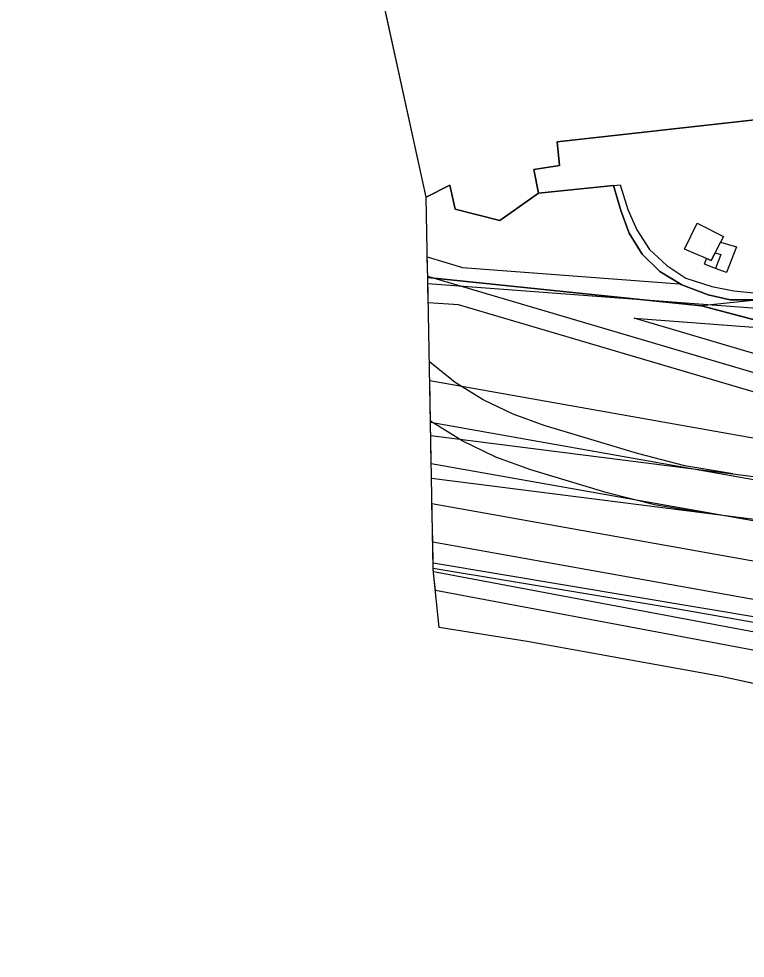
# Model space of a CAD drawing. Extents: x -263423 to -261326, y -1240067 to -1237864.
# Drawn here: x -263329.1 to -263267.7, y -1240032.8 to -1239953.5 of the extents above; entities that cross this region are included whole.
import ezdxf

# ---------------------------------------------------------------- set-up
doc = ezdxf.new("R2010")
doc.units = 0
for name, color, linetype in [('body_kn', 7, 'Continuous'), ('katuz_linie', 7, 'Continuous'), ('kladpar_hranice', 7, 'Continuous'), ('kladpar_plochy', 7, 'Continuous'), ('linie', 7, 'Continuous'), ('tarchy_linie', 7, 'Continuous'), ('zappar_hrandruhpozemk', 7, 'Continuous'), ('znacky', 7, 'Continuous'), ('zuob_linie', 7, 'Continuous'), ('zuob_plochy', 7, 'Continuous')]:
    doc.layers.add(name, color=color, linetype=linetype)

msp = doc.modelspace()

# ---------------------------------------------------------------- linework, layer by layer
at = {"layer": 'body_kn'}
for p, q in [((-263283.64, -1239963.85), (-263283.64, -1239963.85)), ((-263283.42, -1239965.86), (-263283.42, -1239965.86)), ((-263285.6, -1239966.19), (-263285.6, -1239966.19)), ((-263278.31, -1239967.49), (-263278.31, -1239967.49)), ((-263292.7, -1239967.53), (-263292.7, -1239967.53)), ((-263285.21, -1239968.21), (-263285.21, -1239968.21)), ((-263278.88, -1239967.56), (-263278.88, -1239967.56)), ((-263278.88, -1239967.56), (-263278.88, -1239967.56)), ((-263294.69, -1239968.53), (-263294.69, -1239968.53)), ((-263292.24, -1239969.54), (-263292.24, -1239969.54)), ((-263278.25, -1239969.66), (-263278.25, -1239969.66)), ((-263277.67, -1239969.59), (-263277.67, -1239969.59)), ((-263288.47, -1239970.5), (-263288.47, -1239970.5)), ((-263276.91, -1239971.31), (-263276.91, -1239971.31)), ((-263271.79, -1239970.73), (-263271.79, -1239970.73)), ((-263271.79, -1239970.73), (-263271.79, -1239970.73)), ((-263277.54, -1239971.57), (-263277.54, -1239971.57)), ((-263269.58, -1239971.87), (-263269.58, -1239971.87)), ((-263275.83, -1239972.96), (-263275.83, -1239972.96)), ((-263272.87, -1239972.92), (-263272.87, -1239972.92)), ((-263271.19, -1239972.4), (-263271.19, -1239972.4)), ((-263269.82, -1239972.33), (-263269.82, -1239972.33)), ((-263269.82, -1239972.33), (-263269.82, -1239972.33)), ((-263268.48, -1239972.74), (-263268.48, -1239972.74)), ((-263294.6, -1239973.59), (-263294.6, -1239973.59)), ((-263294.6, -1239973.59), (-263294.6, -1239973.59)), ((-263276.46, -1239973.35), (-263276.46, -1239973.35)), ((-263271, -1239973.72), (-263271, -1239973.72)), ((-263270.28, -1239973.24), (-263270.28, -1239973.24)), ((-263270.28, -1239973.24), (-263270.28, -1239973.24)), ((-263269.8, -1239973.39), (-263269.8, -1239973.39)), ((-263294.58, -1239974.58), (-263294.58, -1239974.58)), ((-263291.63, -1239974.47), (-263291.63, -1239974.47)), ((-263274.36, -1239974.3), (-263274.36, -1239974.3)), ((-263271.18, -1239974.21), (-263271.18, -1239974.21)), ((-263270.61, -1239973.89), (-263270.61, -1239973.89)), ((-263270.24, -1239974.56), (-263270.24, -1239974.56)), ((-263294.57, -1239975.24), (-263294.57, -1239975.24)), ((-263294.57, -1239975.32), (-263294.57, -1239975.32)), ((-263294.57, -1239975.32), (-263294.57, -1239975.32)), ((-263274.94, -1239974.81), (-263274.94, -1239974.81)), ((-263272.77, -1239975.38), (-263272.77, -1239975.38)), ((-263269.31, -1239974.9), (-263269.31, -1239974.9)), ((-263294.56, -1239975.85), (-263294.56, -1239975.85)), ((-263273.28, -1239975.85), (-263273.28, -1239975.85)), ((-263273.09, -1239975.95), (-263273.09, -1239975.95)), ((-263270.55, -1239976.08), (-263270.55, -1239976.08)), ((-263270.87, -1239976.78), (-263270.87, -1239976.78)), ((-263268.71, -1239976.46), (-263268.71, -1239976.46)), ((-263294.53, -1239977.46), (-263294.53, -1239977.46)), ((-263291.97, -1239977.65), (-263291.97, -1239977.65)), ((-263271.44, -1239977.73), (-263271.44, -1239977.73)), ((-263269.02, -1239977.22), (-263269.02, -1239977.22)), ((-263277.11, -1239978.77), (-263277.11, -1239978.77)), ((-263294.43, -1239982.44), (-263294.43, -1239982.44)), ((-263294.4, -1239984.03), (-263294.4, -1239984.03)), ((-263292.24, -1239984.19), (-263292.24, -1239984.19)), ((-263289.87, -1239985.67), (-263289.87, -1239985.67)), ((-263287.36, -1239986.89), (-263287.36, -1239986.89)), ((-263294.34, -1239987.47), (-263294.34, -1239987.47)), ((-263294.33, -1239987.55), (-263294.33, -1239987.55)), ((-263294.33, -1239987.55), (-263294.33, -1239987.55)), ((-263284.73, -1239987.84), (-263284.73, -1239987.84)), ((-263294.31, -1239988.67), (-263294.31, -1239988.67)), ((-263291.66, -1239989.14), (-263291.66, -1239989.14)), ((-263288.82, -1239990.51), (-263288.82, -1239990.51)), ((-263276.85, -1239990.2), (-263276.85, -1239990.2)), ((-263294.27, -1239991.06), (-263294.27, -1239991.06)), ((-263272.85, -1239991.23), (-263272.85, -1239991.23)), ((-263285.85, -1239991.58), (-263285.85, -1239991.58)), ((-263268.78, -1239991.92), (-263268.78, -1239991.92)), ((-263268.78, -1239991.92), (-263268.78, -1239991.92)), ((-263294.25, -1239992.31), (-263294.25, -1239992.31)), ((-263279.41, -1239993.51), (-263279.41, -1239993.51)), ((-263294.21, -1239994.42), (-263294.21, -1239994.42)), ((-263275.41, -1239994.53), (-263275.41, -1239994.53)), ((-263271.17, -1239995.24), (-263271.17, -1239995.24)), ((-263271.17, -1239995.24), (-263271.17, -1239995.24)), ((-263294.14, -1239997.67), (-263294.14, -1239997.67)), ((-263294.14, -1239997.67), (-263294.14, -1239997.67)), ((-263294.11, -1239999.43), (-263294.11, -1239999.43)), ((-263294.11, -1239999.43), (-263294.11, -1239999.43)), ((-263294.1, -1239999.92), (-263294.1, -1239999.92)), ((-263294.08, -1240000.17), (-263294.08, -1240000.17)), ((-263294.08, -1240000.17), (-263294.08, -1240000.17)), ((-263294.07, -1240000.27), (-263294.07, -1240000.27)), ((-263293.92, -1240001.77), (-263293.92, -1240001.77)), ((-263273.74, -1240003.31), (-263273.74, -1240003.31)), ((-263293.61, -1240004.9), (-263293.61, -1240004.9)), ((-263286.17, -1240006.1), (-263286.17, -1240006.1)), ((-263269.76, -1240009.05), (-263269.76, -1240009.05))]:
    msp.add_line(p, q, dxfattribs=at)
at = {"layer": 'katuz_linie'}
for points in [[(-263293.61, -1240004.9), (-263294.07, -1240000.27), (-263294.1, -1239999.92), (-263294.57, -1239975.32), (-263294.58, -1239974.58), (-263294.69, -1239968.53), (-263301.23, -1239938.71), (-263307.76, -1239908.95), (-263309.05, -1239903.07), (-263310.46, -1239896.64), (-263311.66, -1239891.17), (-263311.73, -1239890.83), (-263318.18, -1239861.42), (-263318.93, -1239859.06), (-263320.84, -1239852.99), (-263320.86, -1239852.93), (-263324.25, -1239842.15), (-263324.32, -1239841.94), (-263325.38, -1239838.54), (-263325.82, -1239837.01), (-263326.67, -1239834.01), (-263329.12, -1239822.25)], [(-263151.97, -1240029.62), (-263163.4, -1240027.67), (-263167.39, -1240026.99), (-263170.64, -1240026.44), (-263170.81, -1240026.41), (-263176.34, -1240025.47), (-263176.55, -1240025.43), (-263180.18, -1240024.81), (-263191.24, -1240022.78), (-263209.19, -1240019.49), (-263235.46, -1240015.06), (-263242.01, -1240014), (-263246.07, -1240013.35), (-263262.77, -1240010.57), (-263269.76, -1240009.05), (-263286.17, -1240006.1), (-263293.61, -1240004.9)]]:
    msp.add_lwpolyline(points, dxfattribs=at)
at = {"layer": 'kladpar_hranice'}
for points in [[(-263193.38, -1239955.18), (-263194.02, -1239955.26), (-263204.64, -1239956.56), (-263204.89, -1239954.52), (-263223.86, -1239956.85), (-263224.6, -1239956.94), (-263224.34, -1239959.03), (-263227.63, -1239959.44), (-263227.89, -1239957.36), (-263228.32, -1239957.41), (-263236.25, -1239958.41), (-263236.13, -1239959.38), (-263249.35, -1239961.02), (-263249.47, -1239960.06), (-263283.64, -1239963.85), (-263283.42, -1239965.86), (-263285.6, -1239966.19), (-263285.21, -1239968.21), (-263288.47, -1239970.5), (-263292.24, -1239969.54), (-263292.7, -1239967.53), (-263294.69, -1239968.53), (-263301.23, -1239938.71)], [(-263266.8, -1239977.22), (-263269.02, -1239977.22), (-263270.87, -1239976.78), (-263273.09, -1239975.95), (-263274.94, -1239974.81), (-263276.46, -1239973.35), (-263277.54, -1239971.57), (-263278.25, -1239969.66), (-263278.88, -1239967.56), (-263285.21, -1239968.21), (-263285.6, -1239966.19), (-263283.42, -1239965.86), (-263283.64, -1239963.85), (-263249.47, -1239960.06)], [(-263248.75, -1239983.7), (-263271.44, -1239977.73), (-263294.57, -1239975.32), (-263294.58, -1239974.58), (-263294.69, -1239968.53), (-263292.7, -1239967.53), (-263292.24, -1239969.54), (-263288.47, -1239970.5), (-263285.21, -1239968.21), (-263278.88, -1239967.56), (-263278.25, -1239969.66), (-263277.54, -1239971.57), (-263276.46, -1239973.35), (-263274.94, -1239974.81), (-263273.09, -1239975.95), (-263270.87, -1239976.78), (-263269.02, -1239977.22), (-263266.8, -1239977.22)], [(-263262.77, -1240010.57), (-263269.76, -1240009.05), (-263286.17, -1240006.1), (-263293.61, -1240004.9), (-263294.07, -1240000.27), (-263294.1, -1239999.92), (-263294.57, -1239975.32), (-263271.44, -1239977.73), (-263248.75, -1239983.7)]]:
    msp.add_lwpolyline(points, dxfattribs=at)
at = {"layer": 'kladpar_plochy'}
for p, q in [((-263294.69, -1239968.53), (-263301.23, -1239938.71)), ((-263249.47, -1239960.06), (-263283.64, -1239963.85)), ((-263283.64, -1239963.85), (-263283.42, -1239965.86)), ((-263283.42, -1239965.86), (-263285.6, -1239966.19)), ((-263285.6, -1239966.19), (-263285.21, -1239968.21)), ((-263292.7, -1239967.53), (-263294.69, -1239968.53)), ((-263294.69, -1239968.53), (-263292.7, -1239967.53)), ((-263292.24, -1239969.54), (-263292.7, -1239967.53)), ((-263292.7, -1239967.53), (-263292.24, -1239969.54)), ((-263285.21, -1239968.21), (-263288.47, -1239970.5)), ((-263288.47, -1239970.5), (-263285.21, -1239968.21)), ((-263285.21, -1239968.21), (-263278.88, -1239967.56)), ((-263278.88, -1239967.56), (-263278.25, -1239969.66)), ((-263294.58, -1239974.58), (-263294.69, -1239968.53)), ((-263288.47, -1239970.5), (-263292.24, -1239969.54)), ((-263292.24, -1239969.54), (-263288.47, -1239970.5)), ((-263278.25, -1239969.66), (-263277.54, -1239971.57)), ((-263277.54, -1239971.57), (-263276.46, -1239973.35)), ((-263276.46, -1239973.35), (-263274.94, -1239974.81)), ((-263294.57, -1239975.32), (-263294.58, -1239974.58)), ((-263294.1, -1239999.92), (-263294.57, -1239975.32)), ((-263294.57, -1239975.32), (-263271.44, -1239977.73)), ((-263271.44, -1239977.73), (-263294.57, -1239975.32)), ((-263274.94, -1239974.81), (-263273.09, -1239975.95)), ((-263273.09, -1239975.95), (-263270.87, -1239976.78)), ((-263270.87, -1239976.78), (-263269.02, -1239977.22)), ((-263271.44, -1239977.73), (-263248.75, -1239983.7)), ((-263248.75, -1239983.7), (-263271.44, -1239977.73)), ((-263269.02, -1239977.22), (-263266.8, -1239977.22)), ((-263294.07, -1240000.27), (-263294.1, -1239999.92)), ((-263293.61, -1240004.9), (-263294.07, -1240000.27)), ((-263286.17, -1240006.1), (-263293.61, -1240004.9)), ((-263269.76, -1240009.05), (-263286.17, -1240006.1)), ((-263262.77, -1240010.57), (-263269.76, -1240009.05))]:
    msp.add_line(p, q, dxfattribs=at)
msp.add_lwpolyline([(-263266.8, -1239977.22), (-263269.02, -1239977.22), (-263270.87, -1239976.78), (-263273.09, -1239975.95), (-263274.94, -1239974.81), (-263276.46, -1239973.35), (-263277.54, -1239971.57), (-263278.25, -1239969.66), (-263278.88, -1239967.56), (-263285.21, -1239968.21), (-263285.6, -1239966.19), (-263283.42, -1239965.86), (-263283.64, -1239963.85), (-263249.47, -1239960.06)], dxfattribs=at)
at = {"layer": 'linie'}
for points in [[(-263294.57, -1239975.32), (-263294.58, -1239974.58), (-263294.69, -1239968.53), (-263301.23, -1239938.71), (-263307.76, -1239908.95), (-263309.05, -1239903.07), (-263310.46, -1239896.64), (-263311.66, -1239891.17), (-263311.73, -1239890.83), (-263318.18, -1239861.42), (-263318.93, -1239859.06), (-263320.84, -1239852.99), (-263320.86, -1239852.93), (-263324.25, -1239842.15), (-263324.32, -1239841.94), (-263325.38, -1239838.54), (-263325.82, -1239837.01), (-263326.67, -1239834.01), (-263329.12, -1239822.25)], [(-263142.39, -1239960.79), (-263161.9, -1239963.77), (-263165.62, -1239964.33), (-263167.57, -1239964.63), (-263171.14, -1239965.17), (-263175.09, -1239965.78), (-263178.63, -1239966.32), (-263184.15, -1239967.16), (-263200.62, -1239969.67), (-263221.83, -1239972.48), (-263226.02, -1239972.99), (-263271.44, -1239977.73), (-263294.57, -1239975.32)], [(-263268.78, -1239991.92), (-263272.85, -1239991.23), (-263276.85, -1239990.2), (-263284.73, -1239987.84), (-263287.36, -1239986.89), (-263289.87, -1239985.67), (-263292.24, -1239984.19), (-263294.43, -1239982.44)], [(-263271.17, -1239995.24), (-263275.41, -1239994.53), (-263279.41, -1239993.51), (-263285.85, -1239991.58), (-263288.82, -1239990.51), (-263291.66, -1239989.14), (-263294.34, -1239987.47)], [(-263294.31, -1239988.67), (-263268.78, -1239991.92), (-263241.89, -1239995.4), (-263207.05, -1240000.27), (-262981.57, -1240028.93)], [(-262975.3, -1240032.85), (-263221.73, -1240001.53), (-263271.17, -1239995.24), (-263294.25, -1239992.31)]]:
    msp.add_lwpolyline(points, dxfattribs=at)
at = {"layer": 'tarchy_linie'}
for points in [[(-263271.79, -1239970.73), (-263269.58, -1239971.87), (-263269.82, -1239972.33), (-263270.28, -1239973.24), (-263270.61, -1239973.89), (-263271, -1239973.72), (-263272.87, -1239972.92), (-263271.79, -1239970.73)], [(-263269.82, -1239972.33), (-263268.48, -1239972.74), (-263269.31, -1239974.9), (-263270.24, -1239974.56), (-263271.18, -1239974.21), (-263271, -1239973.72), (-263270.61, -1239973.89), (-263270.28, -1239973.24), (-263269.82, -1239972.33)], [(-263294.6, -1239973.59), (-263291.63, -1239974.47), (-263273.28, -1239975.85), (-263273.09, -1239975.95), (-263270.87, -1239976.78), (-263269.02, -1239977.22), (-263266.8, -1239977.22), (-263261.88, -1239976.71), (-263245.34, -1239977.95), (-263200.07, -1239978.07), (-263199.83, -1239979.49), (-263196.85, -1239979.1), (-263196.97, -1239978.08), (-263190.37, -1239978.1), (-263157.01, -1239977.05)], [(-263155.27, -1239995.7), (-263172.95, -1239996.57), (-263209.1, -1239995.07), (-263262.48, -1239986.35), (-263291.97, -1239977.65), (-263294.53, -1239977.46), (-263294.56, -1239975.85), (-263294.57, -1239975.32), (-263294.57, -1239975.24), (-263294.58, -1239974.58), (-263294.6, -1239973.59)], [(-263270.28, -1239973.24), (-263269.8, -1239973.39), (-263270.24, -1239974.56)], [(-263147.76, -1239993.75), (-263173.03, -1239995), (-263209.03, -1239993.5), (-263262.23, -1239984.8), (-263294.57, -1239975.24)], [(-263150.15, -1239978.44), (-263190.32, -1239979.7), (-263245.34, -1239979.55), (-263294.56, -1239975.85)], [(-263294.33, -1239987.55), (-263230.04, -1239998.95), (-263150.79, -1240013.01), (-263089.3, -1240012.13), (-263026.76, -1240020.2), (-262979.54, -1240026.3), (-262896.92, -1240020.74), (-262789.71, -1240011.94), (-262677.55, -1239975.98)], [(-263190.27, -1239981.3), (-263156.71, -1239980.25), (-263155.56, -1239992.56), (-263173.11, -1239993.43), (-263208.96, -1239991.93), (-263261.98, -1239983.25), (-263277.11, -1239978.77), (-263245.34, -1239981.15), (-263200.97, -1239981.27), (-263200.92, -1239982.65), (-263195.01, -1239982.39), (-263195.02, -1239981.29), (-263190.27, -1239981.3)], [(-263151.07, -1240016.46), (-263230.64, -1240002.35), (-263294.27, -1239991.06), (-263294.33, -1239987.55), (-263294.4, -1239984.03), (-263229.44, -1239995.55), (-263154.03, -1240008.93)], [(-263149.27, -1240027.88), (-263172.53, -1240023.97), (-263172.7, -1240026.09), (-263174.22, -1240025.83), (-263175.75, -1240025.57), (-263175.58, -1240023.45), (-263216.59, -1240016.31), (-263293.92, -1240001.77), (-263294.07, -1240000.27), (-263294.08, -1240000.17), (-263294.1, -1239999.92), (-263294.11, -1239999.43), (-263294.14, -1239997.67), (-263294.21, -1239994.42), (-263227.76, -1240006.28), (-263146.43, -1240019.84)], [(-263294.14, -1239997.67), (-263228.32, -1240009.43), (-263147.13, -1240022.97), (-263145.31, -1240030.76)], [(-263294.11, -1239999.43), (-263147.48, -1240024), (-263147.14, -1240026.68)], [(-263294.08, -1240000.17), (-263216.31, -1240014.8), (-263173.93, -1240022.17), (-263174.22, -1240025.83)]]:
    msp.add_lwpolyline(points, dxfattribs=at)
at = {"layer": 'zappar_hrandruhpozemk'}
msp.add_line((-263272.77, -1239975.38), (-263270.55, -1239976.08), dxfattribs=at)
for points in [[(-263278.88, -1239967.56), (-263278.31, -1239967.49), (-263277.67, -1239969.59), (-263276.91, -1239971.31), (-263275.83, -1239972.96), (-263274.36, -1239974.3), (-263272.77, -1239975.38)], [(-263270.55, -1239976.08), (-263268.71, -1239976.46), (-263266.74, -1239976.65), (-263246.09, -1239974.66), (-263226.91, -1239972.8), (-263226.21, -1239972.29), (-263225.83, -1239971.66), (-263225.84, -1239970.7)], [(-263245.41, -1240008.28), (-263273.74, -1240003.31), (-263294.1, -1239999.92)]]:
    msp.add_lwpolyline(points, dxfattribs=at)
at = {"layer": 'znacky'}
msp.add_line((-263271.19, -1239972.4), (-263271.19, -1239972.4), dxfattribs=at)
at = {"layer": 'zuob_linie'}
msp.add_lwpolyline([(-263151.97, -1240029.62), (-263163.4, -1240027.67), (-263167.39, -1240026.99), (-263170.64, -1240026.44), (-263170.81, -1240026.41), (-263176.34, -1240025.47), (-263176.55, -1240025.43), (-263180.18, -1240024.81), (-263191.24, -1240022.78), (-263209.19, -1240019.49), (-263235.46, -1240015.06), (-263242.01, -1240014), (-263246.07, -1240013.35), (-263262.77, -1240010.57), (-263269.76, -1240009.05), (-263286.17, -1240006.1), (-263293.61, -1240004.9), (-263294.07, -1240000.27), (-263294.1, -1239999.92), (-263294.57, -1239975.32), (-263294.58, -1239974.58), (-263294.69, -1239968.53), (-263301.23, -1239938.71)], dxfattribs=at)
at = {"layer": 'zuob_plochy'}
msp.add_lwpolyline([(-263151.97, -1240029.62), (-263163.4, -1240027.67), (-263167.39, -1240026.99), (-263170.64, -1240026.44), (-263170.81, -1240026.41), (-263176.34, -1240025.47), (-263176.55, -1240025.43), (-263180.18, -1240024.81), (-263191.24, -1240022.78), (-263209.19, -1240019.49), (-263235.46, -1240015.06), (-263242.01, -1240014), (-263246.07, -1240013.35), (-263262.77, -1240010.57), (-263269.76, -1240009.05), (-263286.17, -1240006.1), (-263293.61, -1240004.9), (-263294.07, -1240000.27), (-263294.1, -1239999.92), (-263294.57, -1239975.32), (-263294.58, -1239974.58), (-263294.69, -1239968.53), (-263301.23, -1239938.71)], dxfattribs=at)

doc.saveas('drawing.dxf')
